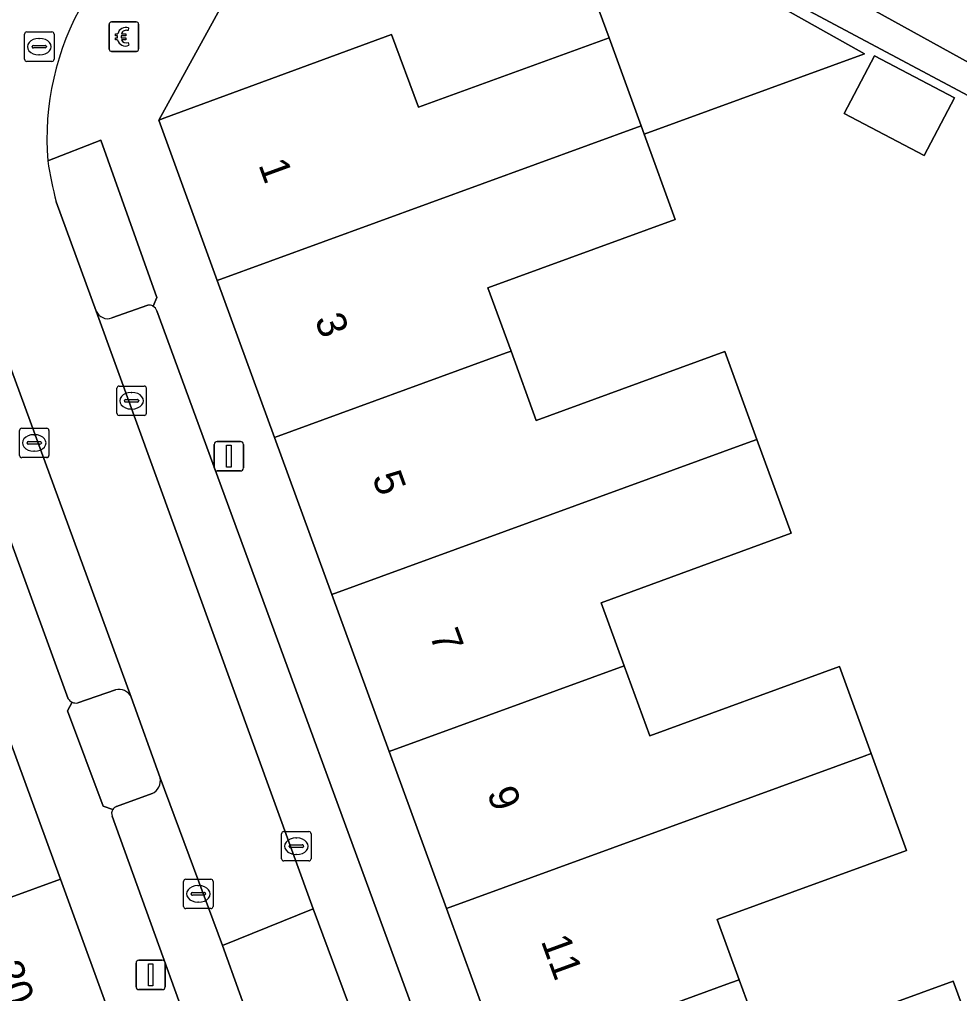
# Model space of a CAD drawing. Extents: x 159262 to 160143, y 383399 to 384319.
# Drawn here: x 159905.95 to 159937.87, y 383753.3 to 383786.38 of the extents above; entities that cross this region are included whole.
import ezdxf

# ---------------------------------------------------------------- set-up
doc = ezdxf.new("R2010")
doc.units = 0
for name, color, linetype in [('IMGEO_Betaalautomaat', 7, 'Continuous'), ('IMGEO_Erf', 7, 'Continuous'), ('IMGEO_Groenvoorziening', 7, 'Continuous'), ('IMGEO_Kolk', 7, 'Continuous'), ('IMGEO_Lichtmast', 7, 'Continuous'), ('IMGEO_Pand', 7, 'Continuous'), ('IMGEO_Pand_nummerreeks', 7, 'Continuous'), ('IMGEO_Parkeervlak_open', 7, 'Continuous'), ('IMGEO_Rijbaan_lokaal_open', 7, 'Continuous'), ('IMGEO_Rioolput', 7, 'Continuous'), ('IMGEO_Voetpad_open', 7, 'Continuous')]:
    doc.layers.add(name, color=color, linetype=linetype)

msp = doc.modelspace()

# ---------------------------------------------------------------- linework, layer by layer
at = {"layer": 'IMGEO_Betaalautomaat'}
for p, q in [((159908.991, 383785.373), (159908.991, 383786.214)), ((159908.991, 383786.214), (159908.991, 383785.373)), ((159909.066, 383786.297), (159909.907, 383786.297)), ((159909.907, 383786.297), (159909.066, 383786.297)), ((159909.99, 383786.223), (159909.99, 383785.382)), ((159909.99, 383785.382), (159909.99, 383786.223)), ((159909.653, 383786.102), (159909.636, 383786.002)), ((159909.274, 383785.761), (159909.274, 383785.829)), ((159909.395, 383785.829), (159909.395, 383785.761)), ((159909.64, 383785.596), (159909.662, 383785.509)), ((159909.916, 383785.298), (159909.075, 383785.298)), ((159909.075, 383785.298), (159909.916, 383785.298))]:
    msp.add_line(p, q, dxfattribs=at)
for points in [[(159909.274, 383785.829), (159909.205, 383785.829), (159909.205, 383785.898), (159909.284, 383785.898)], [(159909.406, 383785.898), (159909.553, 383785.898), (159909.553, 383785.829), (159909.395, 383785.829)], [(159909.279, 383785.692), (159909.205, 383785.692), (159909.205, 383785.761), (159909.274, 383785.761)], [(159909.395, 383785.761), (159909.553, 383785.761), (159909.553, 383785.692), (159909.409, 383785.692)]]:
    msp.add_lwpolyline(points, dxfattribs=at)
for centre, radius, start, end in [((159909.069, 383786.22), 0.0779, 92.4484, 184.2845), ((159909.069, 383786.22), 0.0779, 92.4484, 184.2845), ((159909.913, 383786.22), 0.0779, 2.4484, 94.2845), ((159909.913, 383786.22), 0.0779, 2.4484, 94.2845), ((159909.567, 383785.822), 0.293, 73.014, 165.0139), ((159909.573, 383785.835), 0.179, 69.3236, 159.5683), ((159909.54, 383785.747), 0.267, 191.8096, 297.0389), ((159909.573, 383785.762), 0.179, 202.7625, 291.8693), ((159909.069, 383785.376), 0.0779, 182.4484, 274.2845), ((159909.069, 383785.376), 0.0779, 182.4484, 274.2845), ((159909.913, 383785.376), 0.0779, 272.4484, 4.2845), ((159909.913, 383785.376), 0.0779, 272.4484, 4.2845)]:
    msp.add_arc(centre, radius, start, end, dxfattribs=at)
at = {"layer": 'IMGEO_Erf'}
for points in [[(159929.096, 383817.206), (159927.253, 383813.776), (159927.355, 383813.697), (159925.318, 383809.9), (159918.288, 383796.839), (159921.424, 383795.176), (159920.998, 383794.406), (159939.84, 383784), (159947.801, 383772.899), (159959.658, 383751.286)], [(159939.048, 383783.321), (159917.255, 383794.936), (159910.672, 383782.967), (159910.876, 383783.041), (159918.582, 383785.87), (159919.496, 383783.403), (159925.966, 383785.762), (159925.408, 383787.293)], [(159926.986, 383789.521), (159934.642, 383785.215), (159927.162, 383782.485), (159928.217, 383779.593), (159921.853, 383777.272), (159922.638, 383775.119), (159923.496, 383772.766), (159929.903, 383775.103), (159930.99, 383772.122), (159932.154, 383768.932), (159925.695, 383766.576), (159926.478, 383764.431), (159927.346, 383762.051), (159933.793, 383764.404), (159934.871, 383761.449), (159936.071, 383758.16), (159929.639, 383755.815), (159930.386, 383753.768), (159931.252, 383751.391), (159937.655, 383753.727), (159938.741, 383750.773)]]:
    msp.add_lwpolyline(points, dxfattribs=at)
msp.add_lwpolyline([(159933.952, 383783.188), (159934.983, 383785.15), (159937.696, 383783.724), (159936.665, 383781.763)], close=True, dxfattribs=at)
at = {"layer": 'IMGEO_Groenvoorziening'}
for points in [[(159910.48, 383776.645), (159910.612, 383776.936), (159908.713, 383782.288), (159906.907, 383781.577)], [(159907.187, 383780.189), (159908.553, 383776.478)], [(159909.08, 383776.244), (159910.305, 383776.675)], [(159909.202, 383763.62), (159907.926, 383763.17)], [(159910.726, 383760.633), (159909.741, 383763.366)], [(159907.732, 383763.198), (159907.581, 383762.903), (159908.79, 383759.662), (159909.115, 383759.557)], [(159909.24, 383759.652), (159910.448, 383760.091)]]:
    msp.add_lwpolyline(points, dxfattribs=at)
for centre, radius, start, end in [((159924.204, 383784.344), 17.517, 189.0888, 193.7215), ((159910.347, 383776.394), 0.284, 62.0706, 98.4743), ((159908.94, 383776.638), 0.418, 202.4898, 289.6256), ((159909.315, 383763.161), 0.473, 25.697, 103.8393), ((159907.877, 383763.513), 0.347, 245.365, 278.2094), ((159910.225, 383760.548), 0.508, 296.0464, 9.6457), ((159909.311, 383759.428), 0.235, 107.7147, 146.755)]:
    msp.add_arc(centre, radius, start, end, dxfattribs=at)
at = {"layer": 'IMGEO_Kolk'}
for p, q in [((159909.327, 383773.933), (159910.179, 383773.933)), ((159909.252, 383773.007), (159909.252, 383773.859)), ((159909.74, 383773.713), (159909.765, 383773.713)), ((159910.253, 383773.859), (159910.253, 383773.007)), ((159909.511, 383773.427), (159909.511, 383773.439)), ((159909.949, 383773.39), (159909.551, 383773.39)), ((159909.554, 383773.476), (159909.952, 383773.476)), ((159909.995, 383773.439), (159909.995, 383773.427)), ((159909.763, 383773.153), (159909.738, 383773.153)), ((159910.179, 383772.933), (159909.327, 383772.933)), ((159905.945, 383771.575), (159905.945, 383772.427)), ((159906.02, 383772.501), (159906.872, 383772.501)), ((159906.433, 383772.281), (159906.458, 383772.281)), ((159906.946, 383772.427), (159906.946, 383771.575)), ((159906.204, 383771.995), (159906.204, 383772.007)), ((159906.642, 383771.958), (159906.244, 383771.958)), ((159906.247, 383772.044), (159906.645, 383772.044)), ((159906.688, 383772.007), (159906.688, 383771.995)), ((159906.456, 383771.721), (159906.431, 383771.721)), ((159906.872, 383771.501), (159906.02, 383771.501)), ((159914.847, 383757.879), (159914.847, 383758.731)), ((159914.922, 383758.805), (159915.774, 383758.805)), ((159915.848, 383758.731), (159915.848, 383757.879)), ((159915.335, 383758.585), (159915.36, 383758.585)), ((159915.106, 383758.299), (159915.106, 383758.311)), ((159915.544, 383758.262), (159915.146, 383758.262)), ((159915.149, 383758.348), (159915.547, 383758.348)), ((159915.59, 383758.311), (159915.59, 383758.299)), ((159915.774, 383757.805), (159914.922, 383757.805)), ((159915.358, 383758.025), (159915.333, 383758.025)), ((159911.518, 383756.26), (159911.518, 383757.112)), ((159911.593, 383757.186), (159912.445, 383757.186)), ((159912.519, 383757.112), (159912.519, 383756.26)), ((159911.82, 383756.729), (159912.218, 383756.729)), ((159912.006, 383756.966), (159912.031, 383756.966)), ((159911.777, 383756.68), (159911.777, 383756.692)), ((159912.215, 383756.643), (159911.817, 383756.643)), ((159912.029, 383756.406), (159912.004, 383756.406)), ((159912.261, 383756.692), (159912.261, 383756.68)), ((159912.445, 383756.186), (159911.593, 383756.186))]:
    msp.add_line(p, q, dxfattribs=at)
for points in [[(159909.327, 383773.933), (159910.179, 383773.933)], [(159909.252, 383773.007), (159909.252, 383773.859)], [(159910.253, 383773.859), (159910.253, 383773.007)], [(159910.179, 383772.933), (159909.327, 383772.933)], [(159905.945, 383771.575), (159905.945, 383772.427)], [(159906.02, 383772.501), (159906.872, 383772.501)], [(159906.946, 383772.427), (159906.946, 383771.575)], [(159906.872, 383771.501), (159906.02, 383771.501)], [(159914.847, 383757.879), (159914.847, 383758.731)], [(159914.922, 383758.805), (159915.774, 383758.805)], [(159915.848, 383758.731), (159915.848, 383757.879)], [(159915.774, 383757.805), (159914.922, 383757.805)], [(159911.518, 383756.26), (159911.518, 383757.112)], [(159911.593, 383757.186), (159912.445, 383757.186)], [(159912.519, 383757.112), (159912.519, 383756.26)], [(159912.445, 383756.186), (159911.593, 383756.186)]]:
    msp.add_lwpolyline(points, dxfattribs=at)
for centre, radius, start, end in [((159909.329, 383773.857), 0.0765, 91.552, 178.448), ((159909.329, 383773.857), 0.0765, 91.552, 178.448), ((159910.177, 383773.857), 0.0765, 1.552, 88.448), ((159910.177, 383773.857), 0.0765, 1.552, 88.448), ((159909.551, 383773.436), 0.0403, 85.8775, 175.7526), ((159909.548, 383773.426), 0.0366, 178.938, 274.7102), ((159909.952, 383773.433), 0.043, 264.8664, 352.4533), ((159909.956, 383773.438), 0.0386, 1.7309, 96.639), ((159909.329, 383773.009), 0.0765, 181.552, 268.448), ((159909.329, 383773.009), 0.0765, 181.552, 268.448), ((159910.177, 383773.009), 0.0765, 271.552, 358.448), ((159910.177, 383773.009), 0.0765, 271.552, 358.448), ((159906.022, 383772.425), 0.0765, 91.552, 178.448), ((159906.022, 383772.425), 0.0765, 91.552, 178.448), ((159906.87, 383772.425), 0.0765, 1.552, 88.448), ((159906.87, 383772.425), 0.0765, 1.552, 88.448), ((159906.244, 383772.004), 0.0403, 85.8775, 175.7526), ((159906.241, 383771.994), 0.0366, 178.938, 274.7102), ((159906.645, 383772.001), 0.043, 264.8664, 352.4533), ((159906.649, 383772.006), 0.0386, 1.7309, 96.639), ((159906.022, 383771.577), 0.0765, 181.552, 268.448), ((159906.022, 383771.577), 0.0765, 181.552, 268.448), ((159906.87, 383771.577), 0.0765, 271.552, 358.448), ((159906.87, 383771.577), 0.0765, 271.552, 358.448), ((159914.924, 383758.729), 0.0765, 91.552, 178.448), ((159914.924, 383758.729), 0.0765, 91.552, 178.448), ((159915.772, 383758.729), 0.0765, 1.552, 88.448), ((159915.772, 383758.729), 0.0765, 1.552, 88.448), ((159915.146, 383758.308), 0.0403, 85.8775, 175.7526), ((159915.143, 383758.298), 0.0366, 178.938, 274.7102), ((159915.547, 383758.305), 0.043, 264.8664, 352.4533), ((159915.551, 383758.31), 0.0386, 1.7309, 96.639), ((159914.924, 383757.881), 0.0765, 181.552, 268.448), ((159914.924, 383757.881), 0.0765, 181.552, 268.448), ((159915.772, 383757.881), 0.0765, 271.552, 358.448), ((159915.772, 383757.881), 0.0765, 271.552, 358.448), ((159911.595, 383757.11), 0.0765, 91.552, 178.448), ((159911.595, 383757.11), 0.0765, 91.552, 178.448), ((159912.443, 383757.11), 0.0765, 1.552, 88.448), ((159912.443, 383757.11), 0.0765, 1.552, 88.448), ((159911.817, 383756.689), 0.0403, 85.8775, 175.7526), ((159912.222, 383756.691), 0.0386, 1.7309, 96.639), ((159911.814, 383756.679), 0.0366, 178.938, 274.7102), ((159912.218, 383756.686), 0.043, 264.8664, 352.4533), ((159911.595, 383756.262), 0.0765, 181.552, 268.448), ((159911.595, 383756.262), 0.0765, 181.552, 268.448), ((159912.443, 383756.262), 0.0765, 271.552, 358.448), ((159912.443, 383756.262), 0.0765, 271.552, 358.448)]:
    msp.add_arc(centre, radius, start, end, dxfattribs=at)
for centre, major_axis, ratio, start_param, end_param in [((159909.739, 383773.433), (-0.387, 0.002), 0.722429, 4.712389, 7.853982), ((159909.764, 383773.433), (-0.39, 0.002), 0.717154, 1.570796, 4.712389), ((159906.432, 383772.001), (-0.387, 0.002), 0.722429, 4.712389, 7.853982), ((159906.457, 383772.001), (-0.39, 0.002), 0.717154, 1.570796, 4.712389), ((159915.334, 383758.305), (-0.387, 0.002), 0.722429, 4.712389, 7.853982), ((159915.359, 383758.305), (-0.39, 0.002), 0.717154, 1.570796, 4.712389), ((159912.005, 383756.686), (-0.387, 0.002), 0.722429, 4.712389, 7.853982), ((159912.03, 383756.686), (-0.39, 0.002), 0.717154, 1.570796, 4.712389)]:
    msp.add_ellipse(centre, major_axis=major_axis, ratio=ratio, start_param=start_param, end_param=end_param, dxfattribs=at)
at = {"layer": 'IMGEO_Lichtmast'}
for p, q in [((159912.56, 383771.151), (159912.56, 383771.951)), ((159912.56, 383771.951), (159912.56, 383771.151)), ((159912.66, 383772.051), (159913.45, 383772.051)), ((159913.45, 383772.051), (159912.66, 383772.051)), ((159913.55, 383771.951), (159913.55, 383771.151)), ((159913.55, 383771.151), (159913.55, 383771.951)), ((159913.45, 383771.051), (159912.66, 383771.051)), ((159912.66, 383771.051), (159913.45, 383771.051)), ((159910.004, 383754.435), (159910.794, 383754.435)), ((159910.794, 383754.435), (159910.004, 383754.435)), ((159909.904, 383753.535), (159909.904, 383754.335)), ((159909.904, 383754.335), (159909.904, 383753.535)), ((159910.894, 383754.335), (159910.894, 383753.535)), ((159910.894, 383753.535), (159910.894, 383754.335)), ((159910.794, 383753.435), (159910.004, 383753.435)), ((159910.004, 383753.435), (159910.794, 383753.435))]:
    msp.add_line(p, q, dxfattribs=at)
for points in [[(159912.98, 383771.926), (159913.13, 383771.926), (159913.13, 383771.176), (159912.98, 383771.176), (159912.98, 383771.926)], [(159910.324, 383754.31), (159910.474, 383754.31), (159910.474, 383753.56), (159910.324, 383753.56), (159910.324, 383754.31)]]:
    msp.add_lwpolyline(points, dxfattribs=at)
for centre, start, end in [((159912.66, 383771.951), 90, 180), ((159912.66, 383771.951), 90, 180), ((159913.45, 383771.951), 0, 90), ((159913.45, 383771.951), 360, 90), ((159912.66, 383771.151), 180, 270), ((159912.66, 383771.151), 180, 270), ((159913.45, 383771.151), 270, 0), ((159913.45, 383771.151), 270, 0), ((159910.004, 383754.335), 90, 180), ((159910.004, 383754.335), 90, 180), ((159910.794, 383754.335), 0, 90), ((159910.794, 383754.335), 360, 90), ((159910.004, 383753.535), 180, 270), ((159910.004, 383753.535), 180, 270), ((159910.794, 383753.535), 270, 0), ((159910.794, 383753.535), 270, 0)]:
    msp.add_arc(centre, 0.1, start, end, dxfattribs=at)
at = {"layer": 'IMGEO_Pand'}
for points in [[(159925.408, 383787.293), (159925.966, 383785.762), (159927.056, 383782.775), (159927.162, 383782.485), (159934.642, 383785.215), (159926.986, 383789.521)], [(159925.966, 383785.762), (159919.496, 383783.403), (159918.582, 383785.87), (159910.876, 383783.041), (159910.672, 383782.967), (159912.66, 383777.521), (159927.056, 383782.775)], [(159933.952, 383783.188), (159936.665, 383781.763), (159937.696, 383783.724), (159934.983, 383785.15)], [(159921.853, 383777.272), (159928.217, 383779.593), (159927.162, 383782.485), (159927.056, 383782.775), (159912.66, 383777.521), (159914.607, 383772.187), (159922.469, 383775.056), (159922.638, 383775.119)], [(159929.903, 383775.103), (159923.496, 383772.766), (159922.638, 383775.119), (159922.469, 383775.056), (159914.607, 383772.187), (159916.554, 383766.852), (159930.671, 383772.006), (159930.99, 383772.122)], [(159932.154, 383768.932), (159930.99, 383772.122), (159930.671, 383772.006), (159916.554, 383766.852), (159918.502, 383761.519), (159926.478, 383764.431), (159925.695, 383766.576)], [(159933.793, 383764.404), (159927.346, 383762.051), (159926.478, 383764.431), (159918.502, 383761.519), (159920.449, 383756.185), (159934.625, 383761.359), (159934.871, 383761.449)], [(159907.333, 383757.187), (159905.388, 383762.521), (159897.334, 383759.583), (159898.182, 383757.257), (159891.846, 383754.946), (159886.104, 383752.85), (159887.202, 383749.84), (159892.928, 383751.93)], [(159936.071, 383758.16), (159934.871, 383761.449), (159934.625, 383761.359), (159920.449, 383756.185), (159922.396, 383750.851), (159930.091, 383753.66), (159930.386, 383753.768), (159929.639, 383755.815)], [(159909.321, 383751.741), (159907.333, 383757.187), (159892.928, 383751.93), (159893.665, 383749.88), (159894.059, 383748.782), (159897.005, 383749.876), (159900.416, 383751.142), (159900.899, 383749.871), (159901.3, 383748.814), (159904.189, 383749.867), (159904.624, 383750.026)], [(159937.655, 383753.727), (159931.252, 383751.391), (159930.386, 383753.768), (159930.091, 383753.66), (159922.396, 383750.851), (159922.768, 383749.83), (159924.342, 383745.518), (159936.195, 383749.844), (159938.387, 383750.644), (159938.741, 383750.773)]]:
    msp.add_lwpolyline(points, close=True, dxfattribs=at)
at = {"layer": 'IMGEO_Parkeervlak_open'}
for points in [[(159910.305, 383776.675), (159909.08, 383776.244)], [(159908.553, 383776.478), (159915.922, 383756.184), (159917.124, 383752.95), (159930.853, 383715.376)], [(159932.545, 383716.675), (159910.614, 383776.489)], [(159909.741, 383763.366), (159905.331, 383775.405)], [(159903.667, 383774.07), (159907.601, 383763.307)], [(159907.926, 383763.17), (159909.202, 383763.62)], [(159912.834, 383754.929), (159910.726, 383760.633)], [(159910.448, 383760.091), (159909.24, 383759.652)], [(159909.096, 383759.326), (159912.981, 383748.575)], [(159915.127, 383748.591), (159913.99, 383751.723), (159912.834, 383754.929)]]:
    msp.add_lwpolyline(points, dxfattribs=at)
for centre, radius, start, end in [((159910.347, 383776.394), 0.284, 62.0706, 98.4743), ((159910.352, 383776.4), 0.276, 18.8099, 62.5136), ((159908.94, 383776.638), 0.418, 202.4898, 289.6256), ((159909.315, 383763.161), 0.473, 25.697, 103.8393), ((159907.868, 383763.494), 0.326, 215.0878, 245.3872), ((159907.877, 383763.513), 0.347, 245.365, 278.2094), ((159910.225, 383760.548), 0.508, 296.0464, 9.6457), ((159909.317, 383759.424), 0.242, 146.637, 203.9589), ((159909.311, 383759.428), 0.235, 107.7147, 146.755)]:
    msp.add_arc(centre, radius, start, end, dxfattribs=at)
at = {"layer": 'IMGEO_Rijbaan_lokaal_open'}
msp.add_lwpolyline([(159903.191, 383781.34), (159903.524, 383780.354), (159905.331, 383775.405), (159909.741, 383763.366), (159910.726, 383760.633), (159912.834, 383754.929), (159915.922, 383756.184), (159908.553, 383776.478), (159907.187, 383780.189)], dxfattribs=at)
msp.add_lwpolyline([(159915.922, 383756.184), (159912.834, 383754.929), (159913.99, 383751.723), (159917.124, 383752.95)], close=True, dxfattribs=at)
for centre, radius, start, end in [((159916.181, 383782.324), 9.304, 149.797, 184.6072), ((159924.204, 383784.344), 17.517, 189.0888, 193.7215)]:
    msp.add_arc(centre, radius, start, end, dxfattribs=at)
at = {"layer": 'IMGEO_Rioolput'}
for p, q in [((159906.117, 383785.032), (159906.117, 383785.884)), ((159906.192, 383785.958), (159907.044, 383785.958)), ((159907.118, 383785.884), (159907.118, 383785.032)), ((159906.605, 383785.738), (159906.63, 383785.738)), ((159906.376, 383785.452), (159906.376, 383785.464)), ((159906.814, 383785.415), (159906.416, 383785.415)), ((159906.419, 383785.501), (159906.817, 383785.501)), ((159906.628, 383785.178), (159906.603, 383785.178)), ((159906.86, 383785.464), (159906.86, 383785.452)), ((159907.044, 383784.958), (159906.192, 383784.958))]:
    msp.add_line(p, q, dxfattribs=at)
for points in [[(159906.117, 383785.032), (159906.117, 383785.884)], [(159906.192, 383785.958), (159907.044, 383785.958)], [(159907.118, 383785.884), (159907.118, 383785.032)], [(159907.044, 383784.958), (159906.192, 383784.958)]]:
    msp.add_lwpolyline(points, dxfattribs=at)
for centre, radius, start, end in [((159906.194, 383785.882), 0.0765, 91.552, 178.448), ((159906.194, 383785.882), 0.0765, 91.552, 178.448), ((159907.042, 383785.882), 0.0765, 1.552, 88.448), ((159907.042, 383785.882), 0.0765, 1.552, 88.448), ((159906.416, 383785.461), 0.0403, 85.8775, 175.7526), ((159906.413, 383785.451), 0.0366, 178.938, 274.7102), ((159906.817, 383785.458), 0.043, 264.8664, 352.4533), ((159906.821, 383785.463), 0.0386, 1.7309, 96.639), ((159906.194, 383785.034), 0.0765, 181.552, 268.448), ((159906.194, 383785.034), 0.0765, 181.552, 268.448), ((159907.042, 383785.034), 0.0765, 271.552, 358.448), ((159907.042, 383785.034), 0.0765, 271.552, 358.448)]:
    msp.add_arc(centre, radius, start, end, dxfattribs=at)
for centre, major_axis, ratio, start_param, end_param in [((159906.604, 383785.458), (-0.387, 0.002), 0.722429, 4.712389, 7.853982), ((159906.629, 383785.458), (-0.39, 0.002), 0.717154, 1.570796, 4.712389)]:
    msp.add_ellipse(centre, major_axis=major_axis, ratio=ratio, start_param=start_param, end_param=end_param, dxfattribs=at)
at = {"layer": 'IMGEO_Voetpad_open'}
for points in [[(159918.843, 383824.178), (159917.816, 383822.24), (159917.055, 383820.574), (159904.335, 383796.618), (159903.608, 383795.249), (159900.864, 383790.126), (159898.121, 383785.007), (159897.561, 383783.968), (159899.548, 383778.523), (159901.494, 383773.189), (159903.441, 383767.855), (159905.388, 383762.521), (159907.333, 383757.187), (159909.321, 383751.741)], [(159959.658, 383751.286), (159947.801, 383772.899), (159939.84, 383784), (159920.998, 383794.406), (159921.424, 383795.176), (159918.288, 383796.839), (159917.651, 383795.656), (159917.255, 383794.936), (159939.048, 383783.321), (159944.381, 383776.132), (159946.703, 383772.634), (159952.563, 383761.994), (159955.275, 383756.876), (159957.705, 383752.292)], [(159932.519, 383716.477), (159932.821, 383716.335), (159935.975, 383707.683), (159937.58, 383708.929), (159932.965, 383721.791), (159928.262, 383734.749), (159926.33, 383740.072), (159924.342, 383745.518), (159922.768, 383749.83), (159922.396, 383750.851), (159920.449, 383756.185), (159918.502, 383761.519), (159916.554, 383766.852), (159914.607, 383772.187), (159912.66, 383777.521), (159910.672, 383782.967), (159917.255, 383794.936)], [(159906.907, 383781.577), (159908.713, 383782.288), (159910.612, 383776.936), (159910.48, 383776.645)], [(159910.614, 383776.489), (159932.545, 383716.675)], [(159907.601, 383763.307), (159903.667, 383774.07)], [(159909.115, 383759.557), (159908.79, 383759.662), (159907.581, 383762.903), (159907.732, 383763.198)], [(159912.981, 383748.575), (159909.096, 383759.326)]]:
    msp.add_lwpolyline(points, dxfattribs=at)
for centre, radius, start, end in [((159916.181, 383782.324), 9.304, 149.797, 184.6072), ((159910.352, 383776.4), 0.276, 18.8099, 62.5136), ((159907.868, 383763.494), 0.326, 215.0878, 245.3872), ((159909.317, 383759.424), 0.242, 146.637, 203.9589)]:
    msp.add_arc(centre, radius, start, end, dxfattribs=at)

# ---------------------------------------------------------------- texts
at = {"layer": 'IMGEO_Pand_nummerreeks'}
for s, rotation, p in [('1', 289.996, (159914.051, 383781.451)), ('3', 289.996, (159915.962, 383776.199)), ('5', 289.996, (159917.912, 383770.841)), ('7', 289.996, (159919.863, 383765.482)), ('9', 289.996, (159921.813, 383760.123)), ('11', 289.996, (159923.644, 383755.09)), ('20', 290.1163, (159905.033, 383754.21))]:
    msp.add_text(s, height=1, rotation=rotation, dxfattribs=at).set_placement(p)

doc.saveas('drawing.dxf')
